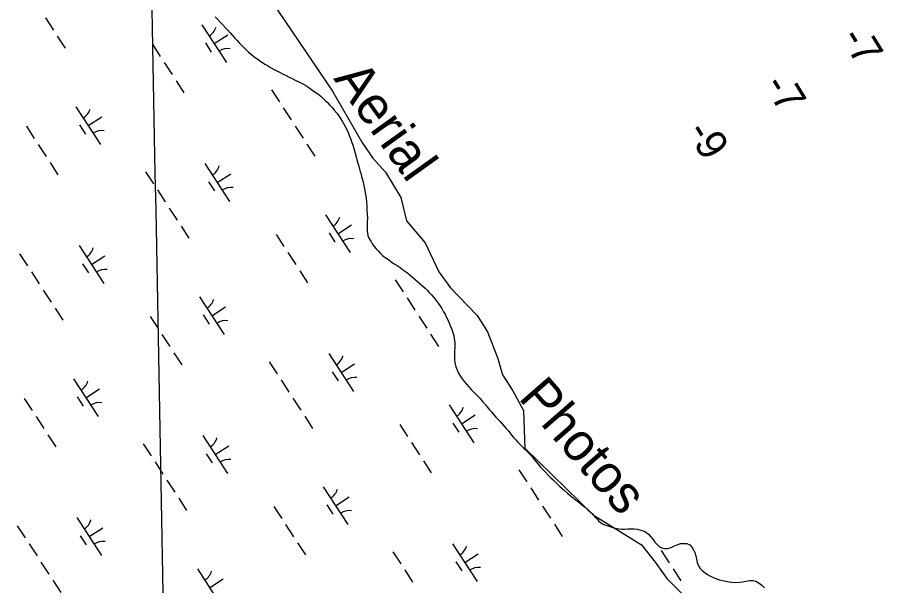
# Model space of a CAD drawing. Extents: x 3953924 to 3974542, y 193747 to 216192.
# Drawn here: x 3962367 to 3963326, y 204501 to 205130 of the extents above; entities that cross this region are included whole.
import ezdxf

# ---------------------------------------------------------------- set-up
doc = ezdxf.new("R2010")
doc.units = 0
for name, color, linetype in [('V-GRID-MAJR', 7, 'Continuous'), ('V-RIVR-EDGE', 7, 'Continuous'), ('V-RIVR-IDEN', 7, 'Continuous'), ('V-RIVR-RANG', 7, 'Continuous'), ('V-WETL-SWMP', 7, 'Continuous')]:
    doc.layers.add(name, color=color, linetype=linetype)

msp = doc.modelspace()

# ---------------------------------------------------------------- linework, layer by layer
at = {"layer": 'V-GRID-MAJR'}
msp.add_spline([(3962589.82, 201207.1), (3962493.71, 206368.64), (3962380.88, 212428.56), (3962369.25, 213053.16)], degree=3, dxfattribs=at)
at = {"layer": 'V-RIVR-EDGE'}
for points in [[(3962649.42, 205147.17), (3962716.02, 205048.56), (3962749.31, 204990.93), (3962760.84, 204974.29), (3962774.93, 204958.92), (3962791.57, 204930.74), (3962797.98, 204905.13), (3962818.47, 204880.8), (3962833.84, 204848.78), (3962846.64, 204830.85), (3962876.1, 204800.12), (3962887.62, 204782.19), (3962899.15, 204752.74), (3962904.27, 204734.81), (3962915.8, 204716.88), (3962927.32, 204695.11), (3962929.01, 204652.36)], [(3962928.97, 204653.42), (3963004.54, 204579.87), (3963057.95, 204546.55), (3963073.31, 204527.34), (3963086.12, 204509.41), (3963106.61, 204488.92)]]:
    msp.add_lwpolyline(points, dxfattribs=at)
at = {"layer": 'V-WETL-SWMP'}
for p, q in [((3962398.42, 205129.55), (3962407.15, 205116.14)), ((3962586.4, 205131.02), (3962588.97, 205128.18)), ((3962571.48, 205122.1), (3962598.76, 205080.19)), ((3962588.97, 205128.18), (3962592.15, 205124.59)), ((3962592.15, 205124.59), (3962594.23, 205122.24)), ((3962594.23, 205122.24), (3962597.54, 205118.78)), ((3962585.12, 205101.14), (3962600.2, 205110.96)), ((3962597.54, 205118.78), (3962599.99, 205116.3)), ((3962599.99, 205116.3), (3962602.81, 205113.21)), ((3962602.81, 205113.21), (3962605.5, 205110.12)), ((3962605.5, 205110.12), (3962607.95, 205107.4)), ((3962411.52, 205109.44), (3962420.24, 205096.03)), ((3962516.72, 205100.42), (3962525.45, 205087.01)), ((3962575.38, 205101.96), (3962581.92, 205091.91)), ((3962607.95, 205107.4), (3962610.15, 205104.93)), ((3962610.15, 205104.93), (3962612.72, 205102.2)), ((3962612.72, 205102.2), (3962615.66, 205099.24)), ((3962615.66, 205099.24), (3962618.36, 205096.51)), ((3962618.36, 205096.51), (3962620.81, 205094.04)), ((3962620.81, 205094.04), (3962623.26, 205091.81)), ((3962623.26, 205091.81), (3962626.45, 205089.08)), ((3962626.45, 205089.08), (3962629.14, 205087.1)), ((3962629.14, 205087.1), (3962632.7, 205084.37)), ((3962632.7, 205084.37), (3962635.65, 205082.14)), ((3962635.65, 205082.14), (3962638.59, 205080.16)), ((3962529.82, 205080.3), (3962538.54, 205066.89)), ((3962638.59, 205080.16), (3962641.29, 205078.54)), ((3962641.29, 205078.54), (3962643.99, 205076.81)), ((3962643.99, 205076.81), (3962647.43, 205074.7)), ((3962647.43, 205074.7), (3962650.86, 205072.83)), ((3962650.86, 205072.83), (3962653.69, 205071.34)), ((3962653.69, 205071.34), (3962657.25, 205069.48)), ((3962657.25, 205069.48), (3962660.81, 205067.61)), ((3962660.81, 205067.61), (3962664.62, 205065.99)), ((3962664.62, 205065.99), (3962668.3, 205064.13)), ((3962668.3, 205064.13), (3962671.5, 205062.51)), ((3962671.5, 205062.51), (3962674.81, 205060.89)), ((3962542.91, 205060.19), (3962551.64, 205046.78)), ((3962674.81, 205060.89), (3962678.74, 205059.02)), ((3962678.74, 205059.02), (3962682.67, 205056.91)), ((3962682.67, 205056.91), (3962685.62, 205055.42)), ((3962685.62, 205055.42), (3962688.69, 205053.43)), ((3962688.69, 205053.43), (3962691.39, 205051.57)), ((3962648.55, 205050.2), (3962657.28, 205036.79)), ((3962691.39, 205051.57), (3962694.45, 205049.47)), ((3962694.45, 205049.47), (3962697.03, 205047.61)), ((3962697.03, 205047.61), (3962699.73, 205045.5)), ((3962699.73, 205045.5), (3962703.04, 205042.9)), ((3962703.04, 205042.9), (3962705.24, 205040.67)), ((3962705.24, 205040.67), (3962707.94, 205038.32)), ((3962707.94, 205038.32), (3962710.39, 205035.96)), ((3962710.39, 205035.96), (3962712.72, 205033.37)), ((3962712.72, 205033.37), (3962716.02, 205030.03)), ((3962432.07, 205031.35), (3962459.35, 204989.45)), ((3962661.64, 205030.09), (3962670.37, 205016.68)), ((3962716.02, 205030.03), (3962718.11, 205027.68)), ((3962718.11, 205027.68), (3962720.92, 205024.34)), ((3962720.92, 205024.34), (3962722.88, 205021.62)), ((3962445.71, 205010.4), (3962460.8, 205020.22)), ((3962722.88, 205021.62), (3962725.08, 205018.16)), ((3962725.08, 205018.16), (3962726.66, 205015.44)), ((3962726.66, 205015.44), (3962728.37, 205012.73)), ((3962377.32, 205009.67), (3962386.05, 204996.26)), ((3962435.97, 205011.22), (3962442.52, 205001.16)), ((3962674.73, 205009.98), (3962683.46, 204996.57)), ((3962728.37, 205012.73), (3962730.2, 205009.52)), ((3962730.2, 205009.52), (3962731.79, 205006.31)), ((3962731.79, 205006.31), (3962733.25, 205002.98)), ((3962733.25, 205002.98), (3962734.71, 204999.4)), ((3962734.71, 204999.4), (3962735.92, 204996.31)), ((3962735.92, 204996.31), (3962737.14, 204992.74)), ((3962390.41, 204989.56), (3962399.14, 204976.15)), ((3962687.83, 204989.86), (3962696.56, 204976.45)), ((3962737.14, 204992.74), (3962738.47, 204988.67)), ((3962738.47, 204988.67), (3962740.05, 204983.86)), ((3962740.05, 204983.86), (3962741.26, 204979.79)), ((3962741.26, 204979.79), (3962742.34, 204975.72)), ((3962742.34, 204975.72), (3962743.19, 204972.51)), ((3962403.5, 204969.44), (3962412.23, 204956.04)), ((3962574.96, 204968.39), (3962602.24, 204926.49)), ((3962743.19, 204972.51), (3962744.16, 204968.94)), ((3962744.16, 204968.94), (3962745.12, 204965.49)), ((3962509.14, 204959.46), (3962517.87, 204946.05)), ((3962588.6, 204947.44), (3962603.69, 204957.26)), ((3962745.12, 204965.49), (3962746.46, 204960.8)), ((3962746.46, 204960.8), (3962747.43, 204957.84)), ((3962747.43, 204957.84), (3962748.27, 204954.27)), ((3962578.86, 204948.26), (3962585.41, 204938.2)), ((3962748.27, 204954.27), (3962749.48, 204949.34)), ((3962749.48, 204949.34), (3962750.32, 204946.01)), ((3962522.24, 204939.35), (3962530.97, 204925.94)), ((3962750.32, 204946.01), (3962751.16, 204942.31)), ((3962751.16, 204942.31), (3962752, 204938.12)), ((3962752, 204938.12), (3962752.6, 204934.18)), ((3962752.6, 204934.18), (3962753.19, 204929.99)), ((3962753.19, 204929.99), (3962753.67, 204926.17)), ((3962535.33, 204919.23), (3962544.06, 204905.82)), ((3962753.67, 204926.17), (3962754.13, 204920.75)), ((3962754.13, 204920.75), (3962754.23, 204916.81)), ((3962708.38, 204911.78), (3962735.66, 204869.87)), ((3962754.23, 204916.81), (3962754.46, 204912.5)), ((3962754.46, 204912.5), (3962754.68, 204907.57)), ((3962548.42, 204899.12), (3962557.15, 204885.71)), ((3962722.02, 204890.82), (3962737.11, 204900.64)), ((3962754.54, 204904.12), (3962754.39, 204898.46)), ((3962754.68, 204907.57), (3962754.54, 204904.12)), ((3962653.63, 204890.1), (3962662.36, 204876.69)), ((3962712.28, 204891.64), (3962718.83, 204881.59)), ((3962754.39, 204898.46), (3962754.49, 204893.54)), ((3962754.49, 204893.54), (3962755.32, 204888.73)), ((3962755.32, 204888.73), (3962756.42, 204885.89)), ((3962756.42, 204885.89), (3962758.37, 204882.44)), ((3962758.37, 204882.44), (3962760.08, 204879.72)), ((3962760.08, 204879.72), (3962762.28, 204876.75)), ((3962435.56, 204877.65), (3962462.84, 204835.74)), ((3962762.28, 204876.75), (3962764.24, 204874.16)), ((3962764.24, 204874.16), (3962766.56, 204871.68)), ((3962766.56, 204871.68), (3962769.26, 204868.96)), ((3962369.74, 204868.71), (3962378.47, 204855.31)), ((3962449.2, 204856.69), (3962464.28, 204866.51)), ((3962666.72, 204869.98), (3962675.45, 204856.57)), ((3962769.26, 204868.96), (3962771.59, 204866.86)), ((3962771.59, 204866.86), (3962774.53, 204864.62)), ((3962774.53, 204864.62), (3962777.97, 204862.15)), ((3962777.97, 204862.15), (3962780.79, 204860.04)), ((3962439.46, 204857.51), (3962446.01, 204847.46)), ((3962780.79, 204860.04), (3962784.47, 204857.56)), ((3962784.47, 204857.56), (3962787.78, 204855.45)), ((3962787.78, 204855.45), (3962790.97, 204853.34)), ((3962790.97, 204853.34), (3962793.55, 204851.36)), ((3962793.55, 204851.36), (3962796.86, 204848.88)), ((3962382.83, 204848.6), (3962391.56, 204835.19)), ((3962679.82, 204849.87), (3962688.54, 204836.46)), ((3962796.86, 204848.88), (3962799.44, 204847.14)), ((3962799.44, 204847.14), (3962802.13, 204844.91)), ((3962802.13, 204844.91), (3962805.08, 204842.31)), ((3962805.08, 204842.31), (3962807.77, 204840.2)), ((3962785.45, 204839.88), (3962794.18, 204826.47)), ((3962807.77, 204840.2), (3962810.23, 204838.1)), ((3962810.23, 204838.1), (3962813.04, 204835.5)), ((3962813.04, 204835.5), (3962815.74, 204833.27)), ((3962815.74, 204833.27), (3962818.56, 204830.54)), ((3962395.93, 204828.49), (3962404.65, 204815.08)), ((3962818.56, 204830.54), (3962820.89, 204828.19)), ((3962820.89, 204828.19), (3962823.21, 204825.6)), ((3962823.21, 204825.6), (3962825.54, 204823.24)), ((3962825.54, 204823.24), (3962828.11, 204820.15)), ((3962568.98, 204821.03), (3962596.26, 204779.13)), ((3962798.55, 204819.77), (3962807.28, 204806.36)), ((3962828.11, 204820.15), (3962830.8, 204816.94)), ((3962830.8, 204816.94), (3962833.13, 204813.97)), ((3962833.13, 204813.97), (3962834.96, 204811.38)), ((3962409.02, 204808.37), (3962417.75, 204794.96)), ((3962582.62, 204800.08), (3962597.7, 204809.9)), ((3962834.96, 204811.38), (3962837.04, 204808.04)), ((3962837.04, 204808.04), (3962839.11, 204804.46)), ((3962839.11, 204804.46), (3962840.7, 204801.74)), ((3962514.22, 204799.35), (3962522.95, 204785.94)), ((3962572.88, 204800.9), (3962579.43, 204790.84)), ((3962811.64, 204799.66), (3962820.37, 204786.25)), ((3962840.7, 204801.74), (3962842.04, 204798.78)), ((3962842.04, 204798.78), (3962844.11, 204794.59)), ((3962844.11, 204794.59), (3962845.57, 204791.01)), ((3962845.57, 204791.01), (3962846.79, 204788.05)), ((3962846.79, 204788.05), (3962848.25, 204784.72)), ((3962848.25, 204784.72), (3962849.34, 204781.39)), ((3962527.32, 204779.24), (3962536.05, 204765.83)), ((3962824.73, 204779.54), (3962833.46, 204766.13)), ((3962849.34, 204781.39), (3962850.3, 204777.81)), ((3962850.3, 204777.81), (3962850.9, 204774.36)), ((3962850.9, 204774.36), (3962851.38, 204770.67)), ((3962851.38, 204770.67), (3962851.36, 204767.46)), ((3962851.36, 204767.46), (3962851.47, 204764.39)), ((3962540.41, 204759.13), (3962549.14, 204745.72)), ((3962711.87, 204758.07), (3962739.15, 204716.17)), ((3962851.2, 204760.69), (3962851.06, 204756.38)), ((3962851.06, 204756.38), (3962851.16, 204751.95)), ((3962851.47, 204764.39), (3962851.2, 204760.69)), ((3962646.05, 204749.14), (3962654.78, 204735.73)), ((3962725.51, 204737.12), (3962740.59, 204746.94)), ((3962851.16, 204751.95), (3962851.51, 204748.13)), ((3962851.51, 204748.13), (3962852.47, 204743.57)), ((3962715.77, 204737.94), (3962722.32, 204727.88)), ((3962852.47, 204743.57), (3962854.29, 204739.13)), ((3962854.29, 204739.13), (3962856, 204735.68)), ((3962429.58, 204730.29), (3962456.85, 204688.38)), ((3962659.14, 204729.03), (3962667.87, 204715.62)), ((3962856, 204735.68), (3962857.59, 204732.96)), ((3962857.59, 204732.96), (3962859.67, 204730.24)), ((3962859.67, 204730.24), (3962861.87, 204727.15)), ((3962861.87, 204727.15), (3962864.31, 204724.31)), ((3962443.21, 204709.33), (3962458.3, 204719.15)), ((3962864.31, 204724.31), (3962867.01, 204721.21)), ((3962867.01, 204721.21), (3962869.7, 204718.37)), ((3962869.7, 204718.37), (3962872.03, 204715.77)), ((3962374.82, 204708.61), (3962383.55, 204695.2)), ((3962433.48, 204710.15), (3962440.02, 204700.1)), ((3962672.24, 204708.91), (3962680.97, 204695.5)), ((3962872.03, 204715.77), (3962874.23, 204713.54)), ((3962874.23, 204713.54), (3962876.93, 204710.95)), ((3962876.93, 204710.95), (3962879.38, 204708.35)), ((3962879.38, 204708.35), (3962882.07, 204705.26)), ((3962845.29, 204701.46), (3962872.57, 204659.55)), ((3962882.07, 204705.26), (3962885.13, 204701.92)), ((3962885.13, 204701.92), (3962886.97, 204699.44)), ((3962886.97, 204699.44), (3962890.03, 204695.86)), ((3962387.91, 204688.49), (3962396.64, 204675.09)), ((3962685.33, 204688.8), (3962694.06, 204675.39)), ((3962858.93, 204680.5), (3962874.02, 204690.32)), ((3962890.03, 204695.86), (3962891.98, 204693.51)), ((3962891.98, 204693.51), (3962894.68, 204690.54)), ((3962894.68, 204690.54), (3962896.88, 204687.94)), ((3962896.88, 204687.94), (3962898.96, 204685.59)), ((3962790.54, 204679.78), (3962799.26, 204666.37)), ((3962849.19, 204681.32), (3962855.74, 204671.27)), ((3962898.96, 204685.59), (3962901.53, 204682.87)), ((3962901.53, 204682.87), (3962903.74, 204680.4)), ((3962903.74, 204680.4), (3962906.19, 204677.8)), ((3962906.19, 204677.8), (3962908.39, 204675.2)), ((3962908.39, 204675.2), (3962910.35, 204672.86)), ((3962910.35, 204672.86), (3962912.43, 204670.26)), ((3962912.43, 204670.26), (3962914.63, 204667.54)), ((3962401.01, 204668.38), (3962409.74, 204654.97)), ((3962572.47, 204667.33), (3962599.74, 204625.42)), ((3962803.63, 204659.66), (3962812.36, 204646.25)), ((3962914.63, 204667.54), (3962916.83, 204664.94)), ((3962916.83, 204664.94), (3962918.92, 204662.72)), ((3962918.92, 204662.72), (3962921, 204660.37)), ((3962921, 204660.37), (3962923.45, 204657.77)), ((3962506.65, 204658.39), (3962515.37, 204644.99)), ((3962586.1, 204646.37), (3962601.19, 204656.19)), ((3962923.45, 204657.77), (3962925.65, 204655.66)), ((3962925.65, 204655.66), (3962927.86, 204653.44)), ((3962927.86, 204653.44), (3962930.8, 204650.71)), ((3962930.8, 204650.71), (3962933.74, 204647.74)), ((3962576.37, 204647.19), (3962582.91, 204637.14)), ((3962933.74, 204647.74), (3962935.82, 204645.39)), ((3962935.82, 204645.39), (3962938.27, 204642.43)), ((3962938.27, 204642.43), (3962941.69, 204638.35)), ((3962519.74, 204638.28), (3962528.47, 204624.87)), ((3962816.72, 204639.55), (3962825.45, 204626.14)), ((3962941.69, 204638.35), (3962943.77, 204635.75)), ((3962943.77, 204635.75), (3962945.97, 204632.91)), ((3962945.97, 204632.91), (3962949.28, 204629.44)), ((3962922.36, 204629.56), (3962931.09, 204616.15)), ((3962949.28, 204629.44), (3962951.49, 204627.21)), ((3962951.49, 204627.21), (3962954.92, 204623.75)), ((3962954.92, 204623.75), (3962957.37, 204621.03)), ((3962957.37, 204621.03), (3962960.18, 204618.43)), ((3962532.83, 204618.17), (3962541.56, 204604.76)), ((3962960.18, 204618.43), (3962962.51, 204616.2)), ((3962962.51, 204616.2), (3962965.08, 204613.73)), ((3962965.08, 204613.73), (3962967.66, 204611.13)), ((3962967.66, 204611.13), (3962970.35, 204608.65)), ((3962705.89, 204610.71), (3962733.16, 204568.81)), ((3962935.45, 204609.45), (3962944.18, 204596.04)), ((3962970.35, 204608.65), (3962972.8, 204606.55)), ((3962972.8, 204606.55), (3962976.24, 204603.57)), ((3962976.24, 204603.57), (3962979.3, 204600.97)), ((3962545.93, 204598.05), (3962554.65, 204584.64)), ((3962719.53, 204589.76), (3962734.61, 204599.58)), ((3962979.3, 204600.97), (3962982.49, 204598.49)), ((3962982.49, 204598.49), (3962985.19, 204596.26)), ((3962985.19, 204596.26), (3962988.25, 204593.91)), ((3962988.25, 204593.91), (3962991.2, 204591.55)), ((3962651.13, 204589.03), (3962659.86, 204575.62)), ((3962709.79, 204590.58), (3962716.33, 204580.52)), ((3962948.55, 204589.34), (3962957.28, 204575.93)), ((3962991.2, 204591.55), (3962993.65, 204589.7)), ((3962993.65, 204589.7), (3962996.1, 204587.71)), ((3962996.1, 204587.71), (3962998.8, 204585.36)), ((3962998.8, 204585.36), (3963001.37, 204582.89)), ((3963001.37, 204582.89), (3963004.07, 204580.29)), ((3962433.06, 204576.58), (3962460.34, 204534.68)), ((3963004.07, 204580.29), (3963006.27, 204577.57)), ((3963006.27, 204577.57), (3963008.48, 204575.46)), ((3963008.48, 204575.46), (3963010.43, 204573.11)), ((3963010.43, 204573.11), (3963012.76, 204571.13)), ((3962367.24, 204567.65), (3962375.97, 204554.24)), ((3962446.7, 204555.63), (3962461.79, 204565.45)), ((3962664.22, 204568.92), (3962672.95, 204555.51)), ((3962961.64, 204569.22), (3962970.37, 204555.81)), ((3963012.76, 204571.13), (3963016.45, 204569.02)), ((3963016.45, 204569.02), (3963019.64, 204567.77)), ((3963019.64, 204567.77), (3963023.21, 204566.65)), ((3963023.21, 204566.65), (3963026.16, 204565.77)), ((3963026.16, 204565.77), (3963029.48, 204564.89)), ((3963029.48, 204564.89), (3963032.92, 204564.26)), ((3963032.92, 204564.26), (3963036.49, 204563.87)), ((3963036.49, 204563.87), (3963039.57, 204563.86)), ((3963039.57, 204563.86), (3963043.14, 204564.08)), ((3963043.14, 204564.08), (3963046.96, 204564.19)), ((3963046.96, 204564.19), (3963050.16, 204564.17)), ((3963050.16, 204564.17), (3963053.85, 204563.66)), ((3963053.85, 204563.66), (3963057.41, 204562.9)), ((3962436.96, 204556.45), (3962443.51, 204546.39)), ((3963057.41, 204562.9), (3963061.22, 204561.53)), ((3963061.22, 204561.53), (3963063.92, 204559.79)), ((3963063.92, 204559.79), (3963066.25, 204557.81)), ((3963066.25, 204557.81), (3963068.58, 204555.34)), ((3963068.58, 204555.34), (3963071.03, 204552.37)), ((3962380.33, 204547.54), (3962389.06, 204534.13)), ((3962677.32, 204548.81), (3962686.05, 204535.4)), ((3962848.78, 204547.75), (3962876.05, 204505.85)), ((3963071.03, 204552.37), (3963072.98, 204549.53)), ((3963072.98, 204549.53), (3963075.06, 204547.05)), ((3963075.06, 204547.05), (3963077.76, 204544.7)), ((3963077.76, 204544.7), (3963080.46, 204543.21)), ((3963090.93, 204543.53), (3963094.51, 204545.23)), ((3963094.51, 204545.23), (3963098.21, 204546.94)), ((3963098.21, 204546.94), (3963101.41, 204547.78)), ((3963101.41, 204547.78), (3963104.74, 204548.14)), ((3963104.74, 204548.14), (3963108.43, 204547.87)), ((3963108.43, 204547.87), (3963111.75, 204546.5)), ((3963111.75, 204546.5), (3963114.2, 204543.65)), ((3962782.96, 204538.82), (3962791.69, 204525.41)), ((3962862.42, 204526.8), (3962877.5, 204536.62)), ((3963079.94, 204540.09), (3963088.67, 204526.68)), ((3963080.46, 204543.21), (3963083.41, 204542.33)), ((3963083.41, 204542.33), (3963087.1, 204542.31)), ((3963087.1, 204542.31), (3963090.93, 204543.53)), ((3963114.2, 204543.65), (3963115.79, 204541.06)), ((3963115.79, 204541.06), (3963117, 204537.98)), ((3963117, 204537.98), (3963118.21, 204534.28)), ((3962393.43, 204527.42), (3962402.16, 204514.01)), ((3962852.68, 204527.62), (3962859.22, 204517.56)), ((3963118.21, 204534.28), (3963118.81, 204530.58)), ((3963118.81, 204530.58), (3963119.65, 204526.88)), ((3963119.65, 204526.88), (3963121.11, 204523.31)), ((3962566.48, 204519.97), (3962593.76, 204478.06)), ((3962796.05, 204518.71), (3962804.78, 204505.3)), ((3963093.03, 204519.97), (3963101.76, 204506.57)), ((3963121.11, 204523.31), (3963123.19, 204520.34)), ((3963123.19, 204520.34), (3963125.4, 204518.24)), ((3963125.4, 204518.24), (3963128.46, 204515.63)), ((3963128.46, 204515.63), (3963131.28, 204513.65)), ((3962406.52, 204507.31), (3962415.25, 204493.9)), ((3962580.12, 204499.01), (3962595.21, 204508.83)), ((3963131.28, 204513.65), (3963134.48, 204511.79)), ((3963134.48, 204511.79), (3963137.91, 204510.17)), ((3963137.91, 204510.17), (3963141.23, 204508.92)), ((3963141.23, 204508.92), (3963144.55, 204507.8)), ((3963144.55, 204507.8), (3963147.75, 204507.04)), ((3963147.75, 204507.04), (3963151.56, 204506.16)), ((3963151.56, 204506.16), (3963155, 204505.4)), ((3963166.82, 204505.1), (3963170.03, 204505.7)), ((3963170.03, 204505.7), (3963173.48, 204506.42)), ((3963173.48, 204506.42), (3963178.16, 204507.01)), ((3963178.16, 204507.01), (3963181.73, 204506.99)), ((3963181.73, 204506.99), (3963184.68, 204506.12)), ((3963184.68, 204506.12), (3963188.24, 204504)), ((3963155, 204505.4), (3963158.2, 204505.14)), ((3963158.2, 204505.14), (3963162.27, 204504.88)), ((3963162.27, 204504.88), (3963166.82, 204505.1)), ((3963188.24, 204504), (3963191.43, 204501.77)), ((3963191.43, 204501.77), (3963194.12, 204499.05))]:
    msp.add_line(p, q, dxfattribs=at)
for centre, start, end in [((3962570.25, 205124.42), 302.29009, 343.83375), ((3962600.38, 205078.12), 82.29009, 123.83375), ((3962430.84, 205033.68), 302.29009, 343.83375), ((3962460.98, 204987.38), 82.29009, 123.83375), ((3962573.73, 204970.72), 302.29009, 343.83375), ((3962603.87, 204924.42), 82.29009, 123.83375), ((3962707.15, 204914.1), 302.29009, 343.83375), ((3962737.29, 204867.8), 82.29009, 123.83375), ((3962434.33, 204879.97), 302.29009, 343.83375), ((3962464.47, 204833.68), 82.29009, 123.83375), ((3962567.75, 204823.36), 302.29009, 343.83375), ((3962597.89, 204777.06), 82.29009, 123.83375), ((3962710.64, 204760.4), 302.29009, 343.83375), ((3962428.34, 204732.61), 302.29009, 343.83375), ((3962740.78, 204714.1), 82.29009, 123.83375), ((3962458.48, 204686.31), 82.29009, 123.83375), ((3962844.06, 204703.78), 302.29009, 343.83375), ((3962874.2, 204657.48), 82.29009, 123.83375), ((3962571.23, 204669.65), 302.29009, 343.83375), ((3962601.37, 204623.36), 82.29009, 123.83375), ((3962704.66, 204613.04), 302.29009, 343.83375), ((3962734.79, 204566.74), 82.29009, 123.83375), ((3962431.83, 204578.91), 302.29009, 343.83375), ((3962461.97, 204532.61), 82.29009, 123.83375), ((3962847.55, 204550.08), 302.29009, 343.83375), ((3962565.25, 204522.29), 302.29009, 343.83375), ((3962877.68, 204503.78), 82.29009, 123.83375)]:
    msp.add_arc(centre, 17.62, start, end, dxfattribs=at)

# ---------------------------------------------------------------- texts
at = {"layer": 'V-RIVR-IDEN'}
for s, rotation, p in [('Aerial', 305.60577, (3962716.59, 205062.34)), ('Photos', 311.08483, (3962920.86, 204708.75))]:
    msp.add_text(s, height=42, rotation=rotation, dxfattribs=at).set_placement(p)
at = {"layer": 'V-RIVR-RANG'}
for s, p in [('-7', (3963277.92, 205107.68)), ('-7', (3963192.75, 205055.29)), ('-9', (3963107.26, 205003.78))]:
    msp.add_text(s, height=33.5, rotation=301.59411, dxfattribs=at).set_placement(p)

doc.saveas('drawing.dxf')
